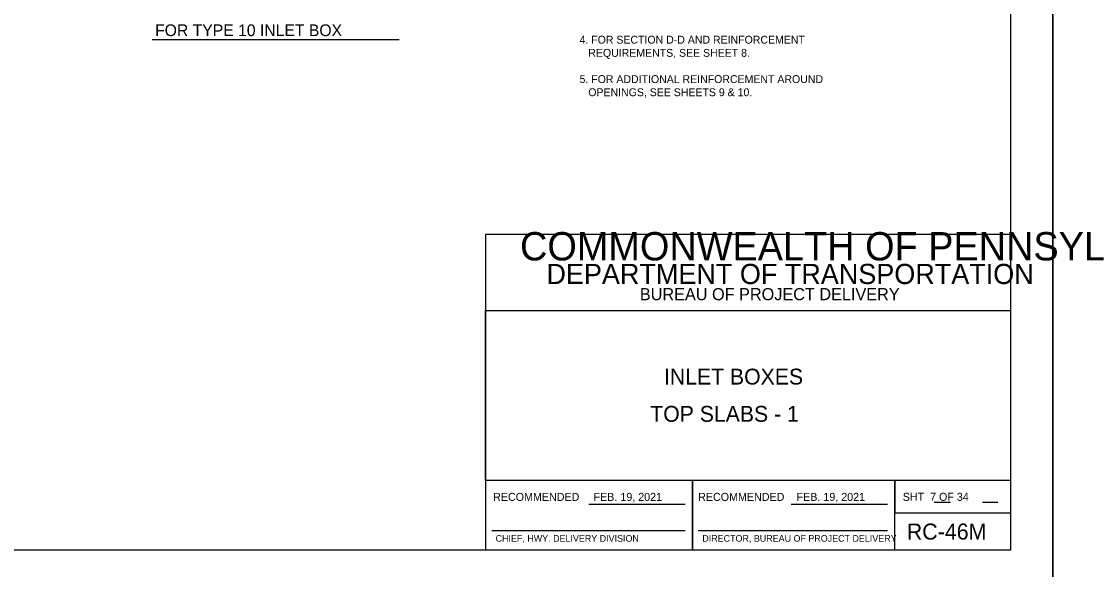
# Model space of a CAD drawing. Extents: x -6420 to 49575, y -4552 to 11624.
# Drawn here: x -4949 to -3605, y 7751 to 8435 of the extents above; entities that cross this region are included whole.
import ezdxf

# ---------------------------------------------------------------- set-up
doc = ezdxf.new("R2010")
doc.units = 0
doc.layers.add('1', color=7, linetype='Continuous')
doc.layers.add('PLT-BNDY', color=7, linetype='Continuous')

msp = doc.modelspace()

# ---------------------------------------------------------------- linework, layer by layer
at = {"layer": '1'}
for p, q in [((-4786.3, 8412.7), (-4477.5, 8412.7)), ((-4240.9, 7832.5), (-4120.5, 7832.5)), ((-3988.2, 7832.5), (-3867.8, 7832.5)), ((-3809.2, 7835.1), (-3789, 7835.1)), ((-3748.8, 7835.1), (-3730, 7835.1)), ((-4362, 7799.4), (-4120.5, 7799.4)), ((-4104.3, 7799.4), (-3867.8, 7799.4))]:
    msp.add_line(p, q, dxfattribs=at)
msp.add_lwpolyline([(-3713.7, 7775.5), (-3713.7, 9625.9), (-6292.4, 9625.9), (-6292.4, 7775.5), (-3713.7, 7775.5), (-3713.7, 7862), (-4369.8, 7862), (-4369.8, 8074.1), (-3713.7, 8074.1), (-3713.7, 8169.2), (-4369.8, 8169.2), (-4369.8, 7775.5), (-4111.3, 7775.5), (-4111.3, 7862), (-4111.3, 7775.5), (-3858.7, 7775.5), (-3858.7, 7862), (-3858.7, 7821.5), (-3713.7, 7821.5)], dxfattribs=at)
at = {"layer": 'PLT-BNDY'}
for points in [[(-6420.4, 9675.1), (-3661.2, 9675.1), (-3661.2, 7726.3), (-6420.4, 7726.3)], [(-3661.2, 9675.1), (-902, 9675.1), (-902, 7726.3), (-3661.2, 7726.3)]]:
    msp.add_lwpolyline(points, close=True, dxfattribs=at)

# ---------------------------------------------------------------- texts
at = {"layer": '1'}
for s, height, p in [('FOR TYPE 10 INLET BOX', 14.69, (-4782.6, 8416.9)), ('4. FOR SECTION D-D AND REINFORCEMENT', 9.843, (-4252.4, 8407.5)), ('   REQUIREMENTS, SEE SHEET 8.', 9.843, (-4252.4, 8391.1)), ('5. FOR ADDITIONAL REINFORCEMENT AROUND', 9.843, (-4252.4, 8358.3)), ('   OPENINGS, SEE SHEETS 9 & 10.', 9.843, (-4252.4, 8341.9)), ('COMMONWEALTH OF PENNSYLVANIA', 35.379, (-4326.7, 8136.8)), ('DEPARTMENT OF TRANSPORTATION', 25.211, (-4293.7, 8107.3)), ('BUREAU OF PROJECT DELIVERY', 15.164, (-4177, 8087.1)), ('INLET BOXES', 19.816, (-4146.9, 7981.8)), ('TOP SLABS - 1', 19.816, (-4164, 7935.3)), ('RECOMMENDED', 10, (-4360.3, 7836.5)), ('FEB. 19, 2021', 10, (-4234.8, 7836.5)), ('RECOMMENDED', 10, (-4104.2, 7836.5)), ('FEB. 19, 2021', 10, (-3981.2, 7836.5)), ('SHT  7 OF 34', 10, (-3848.6, 7836.6)), ('RC-46M', 20, (-3843.6, 7788.2)), ('CHIEF, HWY. DELIVERY DIVISION', 8.333, (-4357.2, 7785.5)), ('DIRECTOR, BUREAU OF PROJECT DELIVERY', 8.333, (-4099, 7785.5))]:
    msp.add_text(s, height=height, dxfattribs=at).set_placement(p)

doc.saveas('drawing.dxf')
